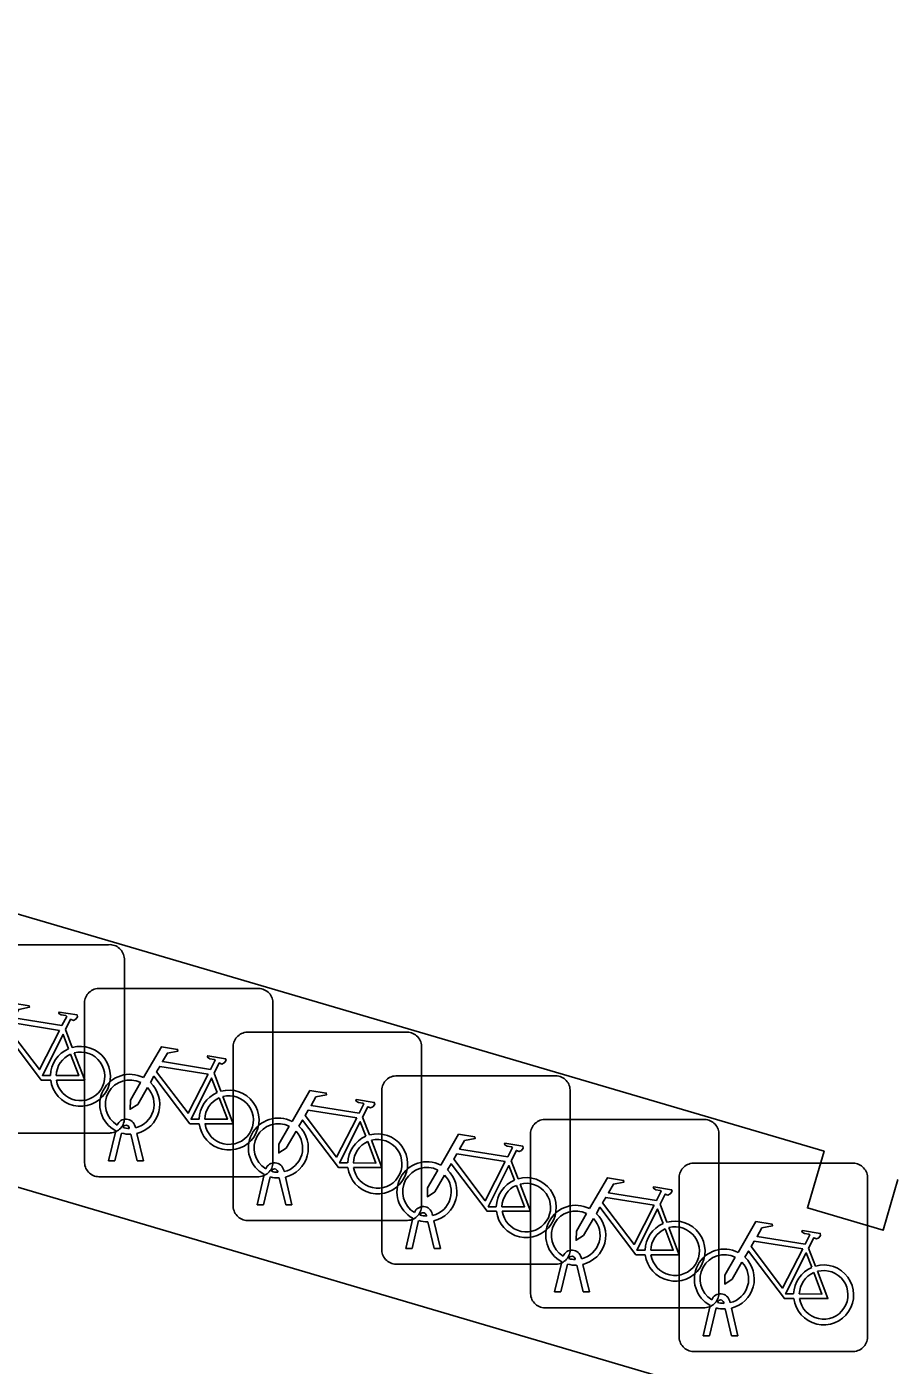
# Model space of a CAD drawing. Extents: x 161772 to 163123, y 383092 to 383917.
# Drawn here: x 163008.64 to 163013.25, y 383671.13 to 383678.23 of the extents above; entities that cross this region are included whole.
import ezdxf

# ---------------------------------------------------------------- set-up
doc = ezdxf.new("R2010")
doc.units = 0
for name, color, linetype in [('IMGEO_Fietsenrek', 7, 'Continuous'), ('IMGEO_Pand', 7, 'Continuous'), ('IMGEO_Voetpad_open', 7, 'Continuous')]:
    doc.layers.add(name, color=color, linetype=linetype)

msp = doc.modelspace()

# ---------------------------------------------------------------- linework, layer by layer
at = {"layer": 'IMGEO_Fietsenrek'}
for p, q in [((163008.2309, 383673.3655), (163009.0718, 383673.3655)), ((163009.0718, 383673.3655), (163008.2309, 383673.3655)), ((163009.1555, 383673.2911), (163009.1555, 383672.4502)), ((163009.1555, 383672.4502), (163009.1555, 383673.2911)), ((163009.0189, 383673.1335), (163009.8598, 383673.1335)), ((163009.8598, 383673.1335), (163009.0189, 383673.1335)), ((163008.9445, 383672.2089), (163008.9445, 383673.0498)), ((163008.9445, 383673.0498), (163008.9445, 383672.2089)), ((163009.9435, 383673.0591), (163009.9435, 383672.2182)), ((163009.9435, 383672.2182), (163009.9435, 383673.0591)), ((163008.8432, 383672.9152), (163008.8795, 383672.82)), ((163009.8069, 383672.9015), (163010.6478, 383672.9015)), ((163010.6478, 383672.9015), (163009.8069, 383672.9015)), ((163009.7325, 383671.9769), (163009.7325, 383672.8178)), ((163009.7325, 383672.8178), (163009.7325, 383671.9769)), ((163010.7315, 383672.8271), (163010.7315, 383671.9862)), ((163010.7315, 383671.9862), (163010.7315, 383672.8271)), ((163009.6312, 383672.6832), (163009.6675, 383672.588)), ((163010.5949, 383672.6695), (163011.4358, 383672.6695)), ((163011.4358, 383672.6695), (163010.5949, 383672.6695)), ((163010.5205, 383671.7449), (163010.5205, 383672.5858)), ((163010.5205, 383672.5858), (163010.5205, 383671.7449)), ((163011.5195, 383672.5951), (163011.5195, 383671.7542)), ((163011.5195, 383671.7542), (163011.5195, 383672.5951)), ((163010.4192, 383672.4512), (163010.4555, 383672.356)), ((163011.3839, 383672.4385), (163012.2248, 383672.4385)), ((163012.2248, 383672.4385), (163011.3839, 383672.4385)), ((163009.0811, 383672.3665), (163008.2402, 383672.3665)), ((163008.2402, 383672.3665), (163009.0811, 383672.3665)), ((163009.0715, 383672.2183), (163009.1098, 383672.3783)), ((163009.1402, 383672.3661), (163009.1049, 383672.2183)), ((163009.1819, 383672.3899), (163009.1809, 383672.3942)), ((163009.2126, 383672.4014), (163009.2144, 383672.3935)), ((163009.223, 383672.2183), (163009.1891, 383672.36)), ((163009.2214, 383672.3643), (163009.2564, 383672.2183)), ((163011.3095, 383671.5139), (163011.3095, 383672.3548)), ((163011.3095, 383672.3548), (163011.3095, 383671.5139)), ((163012.3085, 383672.3641), (163012.3085, 383671.5232)), ((163012.3085, 383671.5232), (163012.3085, 383672.3641)), ((163009.1049, 383672.2183), (163009.0715, 383672.2183)), ((163009.2564, 383672.2183), (163009.223, 383672.2183)), ((163009.9699, 383672.1579), (163009.9689, 383672.1622)), ((163010.0006, 383672.1694), (163010.0024, 383672.1615)), ((163011.2072, 383672.2192), (163011.2435, 383672.124)), ((163012.1719, 383672.2065), (163013.0128, 383672.2065)), ((163013.0128, 383672.2065), (163012.1719, 383672.2065)), ((163009.8691, 383672.1345), (163009.0282, 383672.1345)), ((163009.0282, 383672.1345), (163009.8691, 383672.1345)), ((163009.8595, 383671.9863), (163009.8978, 383672.1463)), ((163009.9282, 383672.1341), (163009.8929, 383671.9863)), ((163010.011, 383671.9863), (163009.9771, 383672.128)), ((163010.0094, 383672.1323), (163010.0444, 383671.9863)), ((163012.0975, 383671.2819), (163012.0975, 383672.1228)), ((163012.0975, 383672.1228), (163012.0975, 383671.2819)), ((163013.0965, 383672.1321), (163013.0965, 383671.2912)), ((163013.0965, 383671.2912), (163013.0965, 383672.1321)), ((163009.8929, 383671.9863), (163009.8595, 383671.9863)), ((163010.0444, 383671.9863), (163010.011, 383671.9863)), ((163011.9962, 383671.9882), (163012.0325, 383671.893)), ((163010.6571, 383671.9025), (163009.8162, 383671.9025)), ((163009.8162, 383671.9025), (163010.6571, 383671.9025)), ((163010.6475, 383671.7543), (163010.6858, 383671.9143)), ((163010.7162, 383671.9021), (163010.6809, 383671.7543)), ((163010.7579, 383671.9259), (163010.7569, 383671.9302)), ((163010.799, 383671.7543), (163010.7651, 383671.896)), ((163010.7886, 383671.9374), (163010.7904, 383671.9295)), ((163010.7974, 383671.9003), (163010.8324, 383671.7543)), ((163010.6809, 383671.7543), (163010.6475, 383671.7543)), ((163010.8324, 383671.7543), (163010.799, 383671.7543)), ((163012.7842, 383671.7562), (163012.8205, 383671.661)), ((163011.4451, 383671.6705), (163010.6042, 383671.6705)), ((163010.6042, 383671.6705), (163011.4451, 383671.6705)), ((163011.4365, 383671.5233), (163011.4748, 383671.6833)), ((163011.5052, 383671.6711), (163011.4699, 383671.5233)), ((163011.5469, 383671.6949), (163011.5459, 383671.6992)), ((163011.588, 383671.5233), (163011.5541, 383671.665)), ((163011.5776, 383671.7064), (163011.5794, 383671.6985)), ((163011.5864, 383671.6693), (163011.6214, 383671.5233)), ((163011.4699, 383671.5233), (163011.4365, 383671.5233)), ((163011.6214, 383671.5233), (163011.588, 383671.5233)), ((163012.2245, 383671.2913), (163012.2628, 383671.4513)), ((163012.3349, 383671.4629), (163012.3339, 383671.4672)), ((163012.3656, 383671.4744), (163012.3674, 383671.4665)), ((163012.2341, 383671.4395), (163011.3932, 383671.4395)), ((163011.3932, 383671.4395), (163012.2341, 383671.4395)), ((163012.2932, 383671.4391), (163012.2579, 383671.2913)), ((163012.376, 383671.2913), (163012.3421, 383671.433)), ((163012.3744, 383671.4373), (163012.4094, 383671.2913)), ((163012.2579, 383671.2913), (163012.2245, 383671.2913)), ((163012.4094, 383671.2913), (163012.376, 383671.2913)), ((163013.0221, 383671.2075), (163012.1812, 383671.2075)), ((163012.1812, 383671.2075), (163013.0221, 383671.2075))]:
    msp.add_line(p, q, dxfattribs=at)
for points in [[(163008.4691, 383672.8922), (163008.5638, 383673.0557), (163008.65, 383673.0419), (163008.6517, 383673.0332), (163008.5956, 383673.0223), (163008.5694, 383672.977), (163008.8246, 383672.9362)], [(163008.8246, 383672.9362), (163008.8496, 383672.985), (163008.8445, 383672.989), (163008.8213, 383672.9927), (163008.8086, 383673.0002), (163008.8076, 383673.0033), (163008.8098, 383673.0079), (163008.9046, 383672.9928), (163008.9069, 383672.9825), (163008.8975, 383672.9701), (163008.8851, 383672.9637), (163008.8706, 383672.9699), (163008.8432, 383672.9152)], [(163008.8117, 383672.911), (163008.5549, 383672.952), (163008.5382, 383672.9232), (163008.7052, 383672.7029), (163008.8117, 383672.911)], [(163008.7648, 383672.6475), (163008.7151, 383672.6476), (163008.5244, 383672.8993), (163008.5054, 383672.8665)], [(163008.8597, 383672.813), (163008.8304, 383672.8898), (163008.721, 383672.6717), (163008.7637, 383672.6716)], [(163008.8902, 383672.7918), (163008.9452, 383672.6472), (163008.7951, 383672.6475)], [(163009.2571, 383672.6602), (163009.3518, 383672.8237), (163009.438, 383672.8099), (163009.4397, 383672.8012), (163009.3836, 383672.7903), (163009.3574, 383672.745), (163009.6126, 383672.7042)], [(163008.7937, 383672.6715), (163008.9136, 383672.6713), (163008.8704, 383672.7849)], [(163009.6126, 383672.7042), (163009.6376, 383672.753), (163009.6325, 383672.757), (163009.6093, 383672.7607), (163009.5966, 383672.7682), (163009.5956, 383672.7713), (163009.5978, 383672.7759), (163009.6926, 383672.7608), (163009.6949, 383672.7505), (163009.6855, 383672.7381), (163009.6731, 383672.7317), (163009.6586, 383672.7379), (163009.6312, 383672.6832)], [(163009.5528, 383672.4155), (163009.5031, 383672.4156), (163009.3124, 383672.6673), (163009.2934, 383672.6345)], [(163009.5997, 383672.679), (163009.3429, 383672.72), (163009.3262, 383672.6912), (163009.4932, 383672.4709), (163009.5997, 383672.679)], [(163009.6477, 383672.581), (163009.6184, 383672.6578), (163009.509, 383672.4397), (163009.5517, 383672.4396)], [(163009.2778, 383672.6077), (163009.2262, 383672.5185), (163009.1863, 383672.4925), (163009.1875, 383672.54), (163009.242, 383672.6342)], [(163010.0451, 383672.4282), (163010.1398, 383672.5917), (163010.226, 383672.5779), (163010.2277, 383672.5692), (163010.1716, 383672.5583), (163010.1454, 383672.513), (163010.4006, 383672.4722)], [(163009.5817, 383672.4395), (163009.7016, 383672.4393), (163009.6584, 383672.5529)], [(163009.6782, 383672.5598), (163009.7332, 383672.4152), (163009.5831, 383672.4155)], [(163010.4006, 383672.4722), (163010.4256, 383672.521), (163010.4205, 383672.525), (163010.3973, 383672.5287), (163010.3846, 383672.5362), (163010.3836, 383672.5393), (163010.3858, 383672.5439), (163010.4806, 383672.5288), (163010.4829, 383672.5185), (163010.4735, 383672.5061), (163010.4611, 383672.4997), (163010.4466, 383672.5059), (163010.4192, 383672.4512)], [(163010.3877, 383672.447), (163010.1309, 383672.488), (163010.1142, 383672.4592), (163010.2812, 383672.2389), (163010.3877, 383672.447)], [(163010.0658, 383672.3757), (163010.0142, 383672.2865), (163009.9743, 383672.2605), (163009.9755, 383672.308), (163010.03, 383672.4022)], [(163010.3408, 383672.1835), (163010.2911, 383672.1836), (163010.1004, 383672.4353), (163010.0814, 383672.4025)], [(163010.4357, 383672.349), (163010.4064, 383672.4258), (163010.297, 383672.2077), (163010.3397, 383672.2076)], [(163010.3697, 383672.2075), (163010.4896, 383672.2073), (163010.4464, 383672.3209)], [(163010.4662, 383672.3278), (163010.5212, 383672.1832), (163010.3711, 383672.1835)], [(163010.8331, 383672.1962), (163010.9278, 383672.3597), (163011.014, 383672.3459), (163011.0157, 383672.3372), (163010.9596, 383672.3263), (163010.9334, 383672.281), (163011.1886, 383672.2402)], [(163011.1886, 383672.2402), (163011.2136, 383672.289), (163011.2085, 383672.293), (163011.1853, 383672.2967), (163011.1726, 383672.3042), (163011.1716, 383672.3073), (163011.1738, 383672.3119), (163011.2686, 383672.2968), (163011.2709, 383672.2865), (163011.2615, 383672.2741), (163011.2491, 383672.2677), (163011.2346, 383672.2739), (163011.2072, 383672.2192)], [(163011.1757, 383672.215), (163010.9189, 383672.256), (163010.9022, 383672.2272), (163011.0692, 383672.0069), (163011.1757, 383672.215)], [(163010.8538, 383672.1437), (163010.8022, 383672.0545), (163010.7623, 383672.0285), (163010.7635, 383672.076), (163010.818, 383672.1702)], [(163011.1288, 383671.9515), (163011.0791, 383671.9516), (163010.8884, 383672.2033), (163010.8694, 383672.1705)], [(163011.2237, 383672.117), (163011.1944, 383672.1938), (163011.085, 383671.9757), (163011.1277, 383671.9756)], [(163011.1577, 383671.9755), (163011.2776, 383671.9753), (163011.2344, 383672.0889)], [(163011.2542, 383672.0958), (163011.3092, 383671.9512), (163011.1591, 383671.9515)], [(163011.6221, 383671.9652), (163011.7168, 383672.1287), (163011.803, 383672.1149), (163011.8047, 383672.1062), (163011.7486, 383672.0953), (163011.7224, 383672.05), (163011.9776, 383672.0092)], [(163011.9647, 383671.984), (163011.7079, 383672.025), (163011.6912, 383671.9962), (163011.8582, 383671.7759), (163011.9647, 383671.984)], [(163011.9776, 383672.0092), (163012.0026, 383672.058), (163011.9975, 383672.062), (163011.9743, 383672.0657), (163011.9616, 383672.0732), (163011.9606, 383672.0763), (163011.9628, 383672.0809), (163012.0576, 383672.0658), (163012.0599, 383672.0555), (163012.0505, 383672.0431), (163012.0381, 383672.0367), (163012.0236, 383672.0429), (163011.9962, 383671.9882)], [(163011.6428, 383671.9127), (163011.5912, 383671.8235), (163011.5513, 383671.7975), (163011.5525, 383671.845), (163011.607, 383671.9392)], [(163011.9178, 383671.7205), (163011.8681, 383671.7206), (163011.6774, 383671.9723), (163011.6584, 383671.9395)], [(163012.0127, 383671.886), (163011.9834, 383671.9628), (163011.874, 383671.7447), (163011.9167, 383671.7446)], [(163012.4101, 383671.7332), (163012.5048, 383671.8967), (163012.591, 383671.8829), (163012.5927, 383671.8742), (163012.5366, 383671.8633), (163012.5104, 383671.818), (163012.7656, 383671.7772)], [(163011.9467, 383671.7445), (163012.0666, 383671.7443), (163012.0234, 383671.8579)], [(163012.0432, 383671.8648), (163012.0982, 383671.7202), (163011.9481, 383671.7205)], [(163012.7656, 383671.7772), (163012.7906, 383671.826), (163012.7855, 383671.83), (163012.7623, 383671.8337), (163012.7496, 383671.8412), (163012.7486, 383671.8443), (163012.7508, 383671.8489), (163012.8456, 383671.8338), (163012.8479, 383671.8235), (163012.8385, 383671.8111), (163012.8261, 383671.8047), (163012.8116, 383671.8109), (163012.7842, 383671.7562)], [(163012.7058, 383671.4885), (163012.6561, 383671.4886), (163012.4654, 383671.7403), (163012.4464, 383671.7075)], [(163012.7527, 383671.752), (163012.4959, 383671.793), (163012.4792, 383671.7642), (163012.6462, 383671.5439), (163012.7527, 383671.752)], [(163012.8007, 383671.654), (163012.7714, 383671.7308), (163012.662, 383671.5127), (163012.7047, 383671.5126)], [(163012.4308, 383671.6807), (163012.3792, 383671.5915), (163012.3393, 383671.5655), (163012.3405, 383671.613), (163012.395, 383671.7072)], [(163012.7347, 383671.5125), (163012.8546, 383671.5123), (163012.8114, 383671.6259)], [(163012.8312, 383671.6328), (163012.8862, 383671.4882), (163012.7361, 383671.4885)]]:
    msp.add_lwpolyline(points, dxfattribs=at)
for centre, radius, start, end in [((163009.0776, 383673.2878), 0.0779, 2.4484, 94.28452), ((163009.0776, 383673.2878), 0.0779, 2.4484, 94.28452), ((163009.0222, 383673.0556), 0.0779, 92.4484, 184.28452), ((163009.0222, 383673.0556), 0.0779, 92.4484, 184.28452), ((163009.8656, 383673.0558), 0.0779, 2.4484, 94.28452), ((163009.8656, 383673.0558), 0.0779, 2.4484, 94.28452), ((163009.8102, 383672.8236), 0.0779, 92.4484, 184.28452), ((163009.8102, 383672.8236), 0.0779, 92.4484, 184.28452), ((163010.6536, 383672.8238), 0.0779, 2.4484, 94.28452), ((163010.6536, 383672.8238), 0.0779, 2.4484, 94.28452), ((163008.9227, 383672.6669), 0.159, 113.3408, 178.32165), ((163008.9227, 383672.6669), 0.159, 187.0065, 105.77075), ((163008.9227, 383672.6669), 0.129, 188.67146, 104.58832), ((163008.9227, 383672.6669), 0.129, 113.92302, 177.95563), ((163009.1841, 383672.5189), 0.159, 62.67661, 242.13685), ((163010.5982, 383672.5916), 0.0779, 92.4484, 184.28452), ((163010.5982, 383672.5916), 0.0779, 92.4484, 184.28452), ((163011.4416, 383672.5918), 0.0779, 2.4484, 94.28452), ((163011.4416, 383672.5918), 0.0779, 2.4484, 94.28452), ((163009.1841, 383672.5189), 0.129, 63.31916, 238.90302), ((163009.1841, 383672.5189), 0.129, 283.60429, 43.43025), ((163009.1841, 383672.5189), 0.159, 283.5766, 46.60424), ((163009.7107, 383672.4349), 0.159, 113.3408, 178.32165), ((163009.7107, 383672.4349), 0.159, 187.0065, 105.77075), ((163009.7107, 383672.4349), 0.129, 113.92302, 177.95563), ((163009.7107, 383672.4349), 0.129, 188.67146, 104.58832), ((163009.0778, 383672.4444), 0.0779, 272.4484, 4.28452), ((163009.0778, 383672.4444), 0.0779, 272.4484, 4.28452), ((163009.1639, 383672.3903), 0.0499, 12.8025, 158.69338), ((163009.9721, 383672.2869), 0.159, 62.67661, 242.13685), ((163011.3872, 383672.3606), 0.0779, 92.4484, 184.28452), ((163011.3872, 383672.3606), 0.0779, 92.4484, 184.28452), ((163012.2306, 383672.3608), 0.0779, 2.4484, 94.28452), ((163012.2306, 383672.3608), 0.0779, 2.4484, 94.28452), ((163009.1841, 383672.5189), 0.159, 253.99666, 271.78671), ((163009.1639, 383672.3903), 0.0174, 12.8025, 163.45023), ((163009.1841, 383672.5189), 0.129, 253.41502, 269.02044), ((163009.9721, 383672.2869), 0.129, 63.31916, 238.90302), ((163009.9721, 383672.2869), 0.129, 283.60429, 43.43025), ((163009.9721, 383672.2869), 0.159, 283.5766, 46.60424), ((163010.4987, 383672.2029), 0.159, 113.3408, 178.32165), ((163010.4987, 383672.2029), 0.159, 187.0065, 105.77075), ((163010.4987, 383672.2029), 0.129, 113.92302, 177.95563), ((163010.4987, 383672.2029), 0.129, 188.67146, 104.58832), ((163009.0224, 383672.2122), 0.0779, 182.4484, 274.28452), ((163009.0224, 383672.2122), 0.0779, 182.4484, 274.28452), ((163009.8658, 383672.2124), 0.0779, 272.4484, 4.28452), ((163009.8658, 383672.2124), 0.0779, 272.4484, 4.28452), ((163009.9519, 383672.1583), 0.0499, 12.8025, 158.69338), ((163009.9519, 383672.1583), 0.0174, 12.8025, 163.45023), ((163009.9721, 383672.2869), 0.129, 253.41502, 269.02044), ((163010.7601, 383672.0549), 0.159, 62.67661, 242.13685), ((163010.7601, 383672.0549), 0.129, 63.31916, 238.90302), ((163010.7601, 383672.0549), 0.159, 283.5766, 46.60424), ((163012.1752, 383672.1286), 0.0779, 92.4484, 184.28452), ((163012.1752, 383672.1286), 0.0779, 92.4484, 184.28452), ((163013.0186, 383672.1288), 0.0779, 2.4484, 94.28452), ((163013.0186, 383672.1288), 0.0779, 2.4484, 94.28452), ((163009.9721, 383672.2869), 0.159, 253.99666, 271.78671), ((163010.7601, 383672.0549), 0.129, 283.60429, 43.43025), ((163011.2867, 383671.9709), 0.159, 113.3408, 178.32165), ((163011.2867, 383671.9709), 0.159, 187.0065, 105.77075), ((163011.2867, 383671.9709), 0.129, 113.92302, 177.95563), ((163011.2867, 383671.9709), 0.129, 188.67146, 104.58832), ((163009.8104, 383671.9802), 0.0779, 182.4484, 274.28452), ((163009.8104, 383671.9802), 0.0779, 182.4484, 274.28452), ((163010.6538, 383671.9804), 0.0779, 272.4484, 4.28452), ((163010.6538, 383671.9804), 0.0779, 272.4484, 4.28452), ((163010.7399, 383671.9263), 0.0499, 12.8025, 158.69338), ((163010.7399, 383671.9263), 0.0174, 12.8025, 163.45023), ((163011.5491, 383671.8239), 0.159, 62.67661, 242.13685), ((163011.5491, 383671.8239), 0.129, 63.31916, 238.90302), ((163011.5491, 383671.8239), 0.159, 283.5766, 46.60424), ((163010.7601, 383672.0549), 0.159, 253.99666, 271.78671), ((163010.7601, 383672.0549), 0.129, 253.41502, 269.02044), ((163011.5491, 383671.8239), 0.129, 283.60429, 43.43025), ((163012.0757, 383671.7399), 0.159, 113.3408, 178.32165), ((163012.0757, 383671.7399), 0.159, 187.0065, 105.77075), ((163012.0757, 383671.7399), 0.129, 188.67146, 104.58832), ((163012.0757, 383671.7399), 0.129, 113.92302, 177.95563), ((163010.5984, 383671.7482), 0.0779, 182.4484, 274.28452), ((163010.5984, 383671.7482), 0.0779, 182.4484, 274.28452), ((163011.4418, 383671.7484), 0.0779, 272.4484, 4.28452), ((163011.4418, 383671.7484), 0.0779, 272.4484, 4.28452), ((163011.5289, 383671.6953), 0.0499, 12.8025, 158.69338), ((163012.3371, 383671.5919), 0.159, 62.67661, 242.13685), ((163011.5491, 383671.8239), 0.159, 253.99666, 271.78671), ((163011.5289, 383671.6953), 0.0174, 12.8025, 163.45023), ((163011.5491, 383671.8239), 0.129, 253.41502, 269.02044), ((163012.3371, 383671.5919), 0.129, 63.31916, 238.90302), ((163012.3371, 383671.5919), 0.129, 283.60429, 43.43025), ((163012.3371, 383671.5919), 0.159, 283.5766, 46.60424), ((163012.8637, 383671.5079), 0.159, 187.0065, 105.77075), ((163012.8637, 383671.5079), 0.159, 113.3408, 178.32165), ((163012.8637, 383671.5079), 0.129, 113.92302, 177.95563), ((163012.8637, 383671.5079), 0.129, 188.67146, 104.58832), ((163011.3874, 383671.5172), 0.0779, 182.4484, 274.28452), ((163011.3874, 383671.5172), 0.0779, 182.4484, 274.28452), ((163012.2308, 383671.5174), 0.0779, 272.4484, 4.28452), ((163012.2308, 383671.5174), 0.0779, 272.4484, 4.28452), ((163012.3169, 383671.4633), 0.0499, 12.8025, 158.69338), ((163012.3169, 383671.4633), 0.0174, 12.8025, 163.45023), ((163012.3371, 383671.5919), 0.129, 253.41502, 269.02044), ((163012.3371, 383671.5919), 0.159, 253.99666, 271.78671), ((163012.1754, 383671.2852), 0.0779, 182.4484, 274.28452), ((163012.1754, 383671.2852), 0.0779, 182.4484, 274.28452), ((163013.0188, 383671.2854), 0.0779, 272.4484, 4.28452), ((163013.0188, 383671.2854), 0.0779, 272.4484, 4.28452)]:
    msp.add_arc(centre, radius, start, end, dxfattribs=at)
at = {"layer": 'IMGEO_Pand'}
msp.add_lwpolyline([(162989.444, 383679.107), (162995.01, 383677.473), (162994.933, 383677.211), (162995.316, 383677.099), (162995.399, 383677.382), (163000, 383676.012), (163000.981, 383675.72), (163000.92, 383675.513), (163001.292, 383675.404), (163001.362, 383675.639), (163006.882, 383674.017), (163006.811, 383673.778), (163007.206, 383673.662), (163007.28, 383673.912), (163012.866, 383672.27), (163012.778, 383671.969), (163013.179, 383671.851), (163013.258, 383672.119)], dxfattribs=at)
at = {"layer": 'IMGEO_Voetpad_open'}
msp.add_lwpolyline([(163042.936, 383662.935), (163042.67, 383662.024), (162987.675, 383678.251)], dxfattribs=at)

doc.saveas('drawing.dxf')
